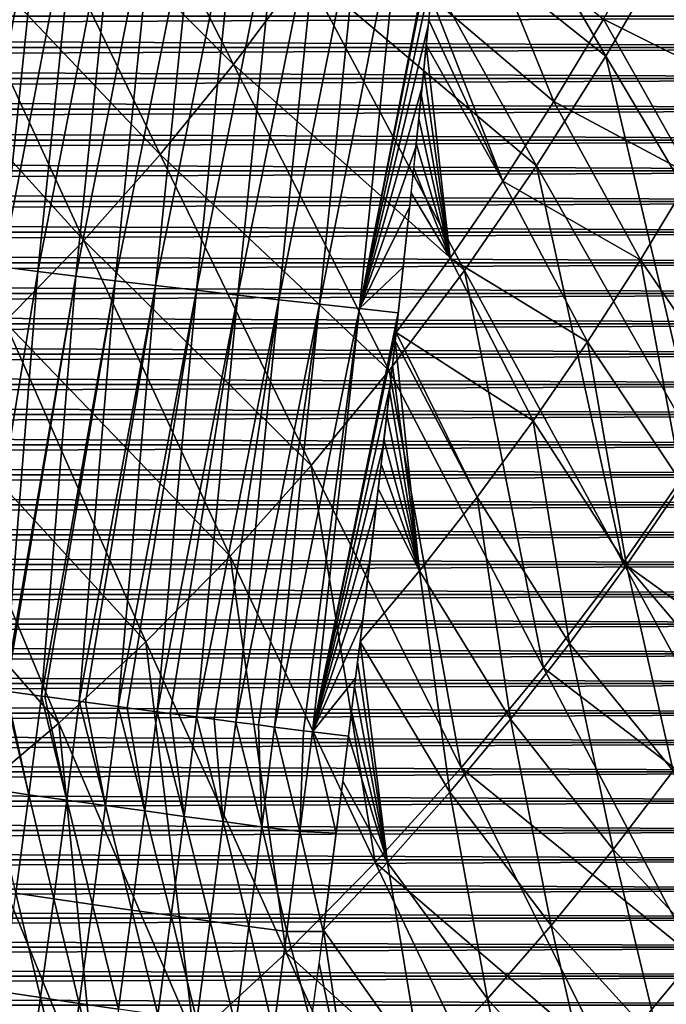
# Model space of a CAD drawing. Header units: millimetres. Extents: x -300 to 300, y -500 to 500.
# Tile 327 of 656: x 99 to 128, y -274 to -231. Entities that reach past the tile are written whole.
import ezdxf

# ---------------------------------------------------------------- set-up
doc = ezdxf.new("R2010")
doc.units = ezdxf.units.MM
doc.header["$LTSCALE"] = 81.481481
for name, color, linetype in [('17', 7, 'CONTINUOUS'), ('18', 7, 'CONTINUOUS'), ('19', 7, 'CONTINUOUS'), ('21', 7, 'CONTINUOUS'), ('5', 7, 'CONTINUOUS'), ('6', 7, 'CONTINUOUS')]:
    doc.layers.add(name, color=color, linetype=linetype)

msp = doc.modelspace()

# ---------------------------------------------------------------- linework, layer by layer
at = {"layer": '17', "color": 7, "linetype": 'CONTINUOUS'}
for points in [[(98.096, -264.696, 53.242), (98.651, -260.333, 53.359), (99.723, -264.933, 54.199), (98.096, -264.696, 53.242)], [(98.651, -260.333, 53.359), (98.723, -260.343, 53.405), (99.723, -264.933, 54.199), (98.651, -260.333, 53.359)], [(99.723, -264.933, 54.199), (98.723, -260.343, 53.405), (100.279, -260.562, 54.315), (99.723, -264.933, 54.199)], [(99.723, -264.933, 54.199), (100.279, -260.562, 54.315), (101.403, -265.174, 55.022), (99.723, -264.933, 54.199)], [(100.279, -260.562, 54.315), (100.438, -260.585, 54.4), (101.403, -265.174, 55.022), (100.279, -260.562, 54.315)], [(101.403, -265.174, 55.022), (100.438, -260.585, 54.4), (101.959, -260.795, 55.138), (101.403, -265.174, 55.022)], [(101.403, -265.174, 55.022), (101.959, -260.795, 55.138), (103.12, -265.415, 55.707), (101.403, -265.174, 55.022)], [(101.959, -260.795, 55.138), (102.227, -260.832, 55.255), (103.12, -265.415, 55.707), (101.959, -260.795, 55.138)], [(103.12, -265.415, 55.707), (102.227, -260.832, 55.255), (103.676, -261.028, 55.823), (103.12, -265.415, 55.707)], [(103.12, -265.415, 55.707), (103.676, -261.028, 55.823), (104.859, -265.655, 56.254), (103.12, -265.415, 55.707)], [(103.676, -261.028, 55.823), (104.081, -261.083, 55.963), (104.859, -265.655, 56.254), (103.676, -261.028, 55.823)], [(104.859, -265.655, 56.254), (104.081, -261.083, 55.963), (105.414, -261.261, 56.37), (104.859, -265.655, 56.254)], [(104.859, -265.655, 56.254), (105.414, -261.261, 56.37), (106.603, -265.893, 56.665), (104.859, -265.655, 56.254)], [(105.414, -261.261, 56.37), (105.989, -261.337, 56.52), (106.603, -265.893, 56.665), (105.414, -261.261, 56.37)], [(106.603, -265.893, 56.665), (105.989, -261.337, 56.52), (107.157, -261.491, 56.781), (106.603, -265.893, 56.665)], [(106.603, -265.893, 56.665), (107.157, -261.491, 56.781), (108.338, -266.125, 56.943), (106.603, -265.893, 56.665)], [(107.157, -261.491, 56.781), (107.932, -261.592, 56.921), (108.338, -266.125, 56.943), (107.157, -261.491, 56.781)], [(108.338, -266.125, 56.943), (107.932, -261.592, 56.921), (108.892, -261.716, 57.06), (108.338, -266.125, 56.943)], [(108.338, -266.125, 56.943), (108.892, -261.716, 57.06), (110.051, -266.351, 57.095), (108.338, -266.125, 56.943)], [(108.892, -261.716, 57.06), (109.902, -261.846, 57.164), (110.051, -266.351, 57.095), (108.892, -261.716, 57.06)], [(110.051, -266.351, 57.095), (109.902, -261.846, 57.164), (110.605, -261.935, 57.212), (110.051, -266.351, 57.095)], [(110.051, -266.351, 57.095), (110.605, -261.935, 57.212), (111.731, -266.57, 57.127), (110.051, -266.351, 57.095)], [(110.605, -261.935, 57.212), (111.89, -262.098, 57.248), (111.731, -266.57, 57.127), (110.605, -261.935, 57.212)], [(111.731, -266.57, 57.127), (111.89, -262.098, 57.248), (112.287, -262.148, 57.245), (111.731, -266.57, 57.127)], [(111.731, -266.57, 57.127), (112.287, -262.148, 57.245), (113.335, -266.639, 57.056), (111.731, -266.57, 57.127)], [(112.287, -262.148, 57.245), (113.88, -262.346, 57.17), (113.335, -266.639, 57.056), (112.287, -262.148, 57.245)], [(99.151, -269.3, 54.075), (98.096, -264.696, 53.242), (99.723, -264.933, 54.199), (99.151, -269.3, 54.075)], [(99.151, -269.3, 54.075), (99.723, -264.933, 54.199), (100.83, -269.549, 54.897), (99.151, -269.3, 54.075)], [(100.83, -269.549, 54.897), (99.723, -264.933, 54.199), (101.403, -265.174, 55.022), (100.83, -269.549, 54.897)], [(100.83, -269.549, 54.897), (101.403, -265.174, 55.022), (102.546, -269.798, 55.582), (100.83, -269.549, 54.897)], [(102.546, -269.798, 55.582), (101.403, -265.174, 55.022), (103.12, -265.415, 55.707), (102.546, -269.798, 55.582)], [(102.546, -269.798, 55.582), (103.12, -265.415, 55.707), (104.284, -270.047, 56.129), (102.546, -269.798, 55.582)], [(104.284, -270.047, 56.129), (103.12, -265.415, 55.707), (104.859, -265.655, 56.254), (104.284, -270.047, 56.129)], [(104.284, -270.047, 56.129), (104.859, -265.655, 56.254), (106.027, -270.292, 56.539), (104.284, -270.047, 56.129)], [(106.027, -270.292, 56.539), (104.859, -265.655, 56.254), (106.603, -265.893, 56.665), (106.027, -270.292, 56.539)], [(106.027, -270.292, 56.539), (106.603, -265.893, 56.665), (107.761, -270.532, 56.818), (106.027, -270.292, 56.539)], [(107.761, -270.532, 56.818), (106.603, -265.893, 56.665), (108.338, -266.125, 56.943), (107.761, -270.532, 56.818)], [(107.761, -270.532, 56.818), (108.338, -266.125, 56.943), (109.474, -270.766, 56.969), (107.761, -270.532, 56.818)], [(109.474, -270.766, 56.969), (108.338, -266.125, 56.943), (110.051, -266.351, 57.095), (109.474, -270.766, 56.969)], [(109.474, -270.766, 56.969), (110.051, -266.351, 57.095), (111.153, -270.991, 57.001), (109.474, -270.766, 56.969)], [(111.153, -270.991, 57.001), (110.051, -266.351, 57.095), (111.731, -266.57, 57.127), (111.153, -270.991, 57.001)], [(111.153, -270.991, 57.001), (111.731, -266.57, 57.127), (112.766, -270.998, 56.931), (111.153, -270.991, 57.001)], [(112.766, -270.998, 56.931), (111.731, -266.57, 57.127), (113.335, -266.639, 57.056), (112.766, -270.998, 56.931)], [(98.56, -273.66, 53.942), (99.151, -269.3, 54.075), (100.238, -273.918, 54.764), (98.56, -273.66, 53.942)], [(100.238, -273.918, 54.764), (99.151, -269.3, 54.075), (100.83, -269.549, 54.897), (100.238, -273.918, 54.764)], [(100.238, -273.918, 54.764), (100.83, -269.549, 54.897), (101.953, -274.177, 55.449), (100.238, -273.918, 54.764)], [(101.953, -274.177, 55.449), (100.83, -269.549, 54.897), (102.546, -269.798, 55.582), (101.953, -274.177, 55.449)], [(101.953, -274.177, 55.449), (102.546, -269.798, 55.582), (103.69, -274.434, 55.995), (101.953, -274.177, 55.449)], [(103.69, -274.434, 55.995), (102.546, -269.798, 55.582), (104.284, -270.047, 56.129), (103.69, -274.434, 55.995)], [(103.69, -274.434, 55.995), (104.284, -270.047, 56.129), (105.432, -274.688, 56.406), (103.69, -274.434, 55.995)], [(105.432, -274.688, 56.406), (104.284, -270.047, 56.129), (106.027, -270.292, 56.539), (105.432, -274.688, 56.406)], [(105.432, -274.688, 56.406), (106.027, -270.292, 56.539), (107.166, -274.937, 56.684), (105.432, -274.688, 56.406)], [(107.166, -274.937, 56.684), (106.027, -270.292, 56.539), (107.761, -270.532, 56.818), (107.166, -274.937, 56.684)], [(107.166, -274.937, 56.684), (107.761, -270.532, 56.818), (108.878, -275.179, 56.835), (107.166, -274.937, 56.684)], [(108.878, -275.179, 56.835), (107.761, -270.532, 56.818), (109.474, -270.766, 56.969), (108.878, -275.179, 56.835)], [(108.878, -275.179, 56.835), (109.474, -270.766, 56.969), (110.556, -275.412, 56.866), (108.878, -275.179, 56.835)], [(110.556, -275.412, 56.866), (109.474, -270.766, 56.969), (111.153, -270.991, 57.001), (110.556, -275.412, 56.866)], [(110.556, -275.412, 56.866), (111.153, -270.991, 57.001), (112.222, -275.034, 56.809), (110.556, -275.412, 56.866)], [(112.222, -275.034, 56.809), (111.153, -270.991, 57.001), (112.766, -270.998, 56.931), (112.222, -275.034, 56.809)], [(97.947, -278.01, 53.801), (98.56, -273.66, 53.942), (99.624, -278.279, 54.623), (97.947, -278.01, 53.801)], [(99.624, -278.279, 54.623), (98.56, -273.66, 53.942), (100.238, -273.918, 54.764), (99.624, -278.279, 54.623)], [(99.624, -278.279, 54.623), (100.238, -273.918, 54.764), (101.338, -278.548, 55.307), (99.624, -278.279, 54.623)], [(101.338, -278.548, 55.307), (100.238, -273.918, 54.764), (101.953, -274.177, 55.449), (101.338, -278.548, 55.307)], [(101.338, -278.548, 55.307), (101.953, -274.177, 55.449), (103.074, -278.816, 55.854), (101.338, -278.548, 55.307)], [(103.074, -278.816, 55.854), (101.953, -274.177, 55.449), (103.69, -274.434, 55.995), (103.074, -278.816, 55.854)]]:
    msp.add_3dface(points, dxfattribs=at)
at = {"layer": '18', "color": 7, "linetype": 'CONTINUOUS'}
for points in [[(97.033, -241.364, 50.781), (98.923, -222.905, 51.077), (100.424, -223.066, 52.401), (97.033, -241.364, 50.781)], [(98.53, -241.554, 52.105), (97.033, -241.364, 50.781), (100.424, -223.066, 52.401), (98.53, -241.554, 52.105)], [(98.53, -241.554, 52.105), (100.424, -223.066, 52.401), (102.023, -223.233, 53.598), (98.53, -241.554, 52.105)], [(100.126, -241.752, 53.302), (98.53, -241.554, 52.105), (102.023, -223.233, 53.598), (100.126, -241.752, 53.302)], [(100.126, -241.752, 53.302), (102.023, -223.233, 53.598), (103.704, -223.407, 54.657), (100.126, -241.752, 53.302)], [(101.804, -241.956, 54.361), (100.126, -241.752, 53.302), (103.704, -223.407, 54.657), (101.804, -241.956, 54.361)], [(101.804, -241.956, 54.361), (103.704, -223.407, 54.657), (105.449, -223.585, 55.572), (101.804, -241.956, 54.361)], [(103.547, -242.165, 55.275), (101.804, -241.956, 54.361), (105.449, -223.585, 55.572), (103.547, -242.165, 55.275)], [(103.547, -242.165, 55.275), (105.449, -223.585, 55.572), (107.241, -223.766, 56.337), (103.547, -242.165, 55.275)], [(105.337, -242.376, 56.04), (103.547, -242.165, 55.275), (107.241, -223.766, 56.337), (105.337, -242.376, 56.04)], [(105.337, -242.376, 56.04), (107.241, -223.766, 56.337), (109.062, -223.947, 56.951), (105.337, -242.376, 56.04)], [(107.154, -242.588, 56.654), (105.337, -242.376, 56.04), (109.062, -223.947, 56.951), (107.154, -242.588, 56.654)], [(107.154, -242.588, 56.654), (109.062, -223.947, 56.951), (110.892, -224.127, 57.416), (107.154, -242.588, 56.654)], [(108.982, -242.798, 57.118), (107.154, -242.588, 56.654), (110.892, -224.127, 57.416), (108.982, -242.798, 57.118)], [(108.982, -242.798, 57.118), (110.892, -224.127, 57.416), (112.717, -224.305, 57.735), (108.982, -242.798, 57.118)], [(110.804, -243.004, 57.436), (108.982, -242.798, 57.118), (112.717, -224.305, 57.735), (110.804, -243.004, 57.436)], [(110.804, -243.004, 57.436), (112.717, -224.305, 57.735), (114.519, -224.478, 57.914), (110.804, -243.004, 57.436)], [(112.604, -243.205, 57.615), (110.804, -243.004, 57.436), (114.519, -224.478, 57.914), (112.604, -243.205, 57.615)], [(112.604, -243.205, 57.615), (114.519, -224.478, 57.914), (116.286, -224.647, 57.962), (112.604, -243.205, 57.615)], [(114.369, -243.4, 57.662), (112.604, -243.205, 57.615), (116.286, -224.647, 57.962), (114.369, -243.4, 57.662)], [(114.369, -243.4, 57.662), (116.286, -224.647, 57.962), (118.006, -224.811, 57.887), (114.369, -243.4, 57.662)], [(114.369, -243.4, 57.662), (118.006, -224.811, 57.887), (117.947, -225.427, 57.878), (114.369, -243.4, 57.662)], [(114.369, -243.4, 57.662), (117.947, -225.427, 57.878), (117.684, -228.159, 57.84), (114.369, -243.4, 57.662)], [(117.417, -230.872, 57.801), (114.369, -243.4, 57.662), (117.684, -228.159, 57.84), (117.417, -230.872, 57.801)], [(117.145, -233.568, 57.759), (114.369, -243.4, 57.662), (117.417, -230.872, 57.801), (117.145, -233.568, 57.759)], [(116.87, -236.246, 57.716), (114.369, -243.4, 57.662), (117.145, -233.568, 57.759), (116.87, -236.246, 57.716)], [(116.591, -238.909, 57.671), (114.369, -243.4, 57.662), (116.87, -236.246, 57.716), (116.591, -238.909, 57.671)], [(116.307, -241.557, 57.624), (114.369, -243.4, 57.662), (116.591, -238.909, 57.671), (116.307, -241.557, 57.624)], [(100.126, -241.752, 53.302), (97.091, -260.109, 52.273), (98.53, -241.554, 52.105), (100.126, -241.752, 53.302)], [(116.086, -243.589, 57.586), (114.369, -243.4, 57.662), (116.307, -241.557, 57.624), (116.086, -243.589, 57.586)], [(98.651, -260.333, 53.359), (97.091, -260.109, 52.273), (100.126, -241.752, 53.302), (98.651, -260.333, 53.359)], [(101.804, -241.956, 54.361), (98.651, -260.333, 53.359), (100.126, -241.752, 53.302), (101.804, -241.956, 54.361)], [(98.723, -260.343, 53.405), (98.651, -260.333, 53.359), (101.804, -241.956, 54.361), (98.723, -260.343, 53.405)], [(100.279, -260.562, 54.315), (98.723, -260.343, 53.405), (101.804, -241.956, 54.361), (100.279, -260.562, 54.315)], [(103.547, -242.165, 55.275), (100.279, -260.562, 54.315), (101.804, -241.956, 54.361), (103.547, -242.165, 55.275)], [(100.438, -260.585, 54.4), (100.279, -260.562, 54.315), (103.547, -242.165, 55.275), (100.438, -260.585, 54.4)], [(101.959, -260.795, 55.138), (100.438, -260.585, 54.4), (103.547, -242.165, 55.275), (101.959, -260.795, 55.138)], [(105.337, -242.376, 56.04), (101.959, -260.795, 55.138), (103.547, -242.165, 55.275), (105.337, -242.376, 56.04)], [(102.227, -260.832, 55.255), (101.959, -260.795, 55.138), (105.337, -242.376, 56.04), (102.227, -260.832, 55.255)], [(103.676, -261.028, 55.823), (102.227, -260.832, 55.255), (105.337, -242.376, 56.04), (103.676, -261.028, 55.823)], [(107.154, -242.588, 56.654), (103.676, -261.028, 55.823), (105.337, -242.376, 56.04), (107.154, -242.588, 56.654)], [(104.081, -261.083, 55.963), (103.676, -261.028, 55.823), (107.154, -242.588, 56.654), (104.081, -261.083, 55.963)], [(105.414, -261.261, 56.37), (104.081, -261.083, 55.963), (107.154, -242.588, 56.654), (105.414, -261.261, 56.37)], [(108.982, -242.798, 57.118), (105.414, -261.261, 56.37), (107.154, -242.588, 56.654), (108.982, -242.798, 57.118)], [(105.989, -261.337, 56.52), (105.414, -261.261, 56.37), (108.982, -242.798, 57.118), (105.989, -261.337, 56.52)], [(107.157, -261.491, 56.781), (105.989, -261.337, 56.52), (108.982, -242.798, 57.118), (107.157, -261.491, 56.781)], [(110.804, -243.004, 57.436), (107.157, -261.491, 56.781), (108.982, -242.798, 57.118), (110.804, -243.004, 57.436)], [(107.932, -261.592, 56.921), (107.157, -261.491, 56.781), (110.804, -243.004, 57.436), (107.932, -261.592, 56.921)], [(108.892, -261.716, 57.06), (107.932, -261.592, 56.921), (110.804, -243.004, 57.436), (108.892, -261.716, 57.06)], [(112.604, -243.205, 57.615), (108.892, -261.716, 57.06), (110.804, -243.004, 57.436), (112.604, -243.205, 57.615)], [(109.902, -261.846, 57.164), (108.892, -261.716, 57.06), (112.604, -243.205, 57.615), (109.902, -261.846, 57.164)], [(110.605, -261.935, 57.212), (109.902, -261.846, 57.164), (112.604, -243.205, 57.615), (110.605, -261.935, 57.212)], [(114.369, -243.4, 57.662), (110.605, -261.935, 57.212), (112.604, -243.205, 57.615), (114.369, -243.4, 57.662)], [(111.89, -262.098, 57.248), (110.605, -261.935, 57.212), (114.369, -243.4, 57.662), (111.89, -262.098, 57.248)], [(112.287, -262.148, 57.245), (111.89, -262.098, 57.248), (114.369, -243.4, 57.662), (112.287, -262.148, 57.245)], [(116.086, -243.589, 57.586), (112.287, -262.148, 57.245), (114.369, -243.4, 57.662), (116.086, -243.589, 57.586)], [(116.019, -244.192, 57.575), (112.287, -262.148, 57.245), (116.086, -243.589, 57.586), (116.019, -244.192, 57.575)], [(115.727, -246.815, 57.524), (112.287, -262.148, 57.245), (116.019, -244.192, 57.575), (115.727, -246.815, 57.524)], [(115.431, -249.427, 57.47), (112.287, -262.148, 57.245), (115.727, -246.815, 57.524), (115.431, -249.427, 57.47)], [(115.13, -252.028, 57.415), (112.287, -262.148, 57.245), (115.431, -249.427, 57.47), (115.13, -252.028, 57.415)], [(114.824, -254.62, 57.357), (112.287, -262.148, 57.245), (115.13, -252.028, 57.415), (114.824, -254.62, 57.357)], [(114.514, -257.203, 57.297), (112.287, -262.148, 57.245), (114.824, -254.62, 57.357), (114.514, -257.203, 57.297)], [(114.2, -259.778, 57.235), (112.287, -262.148, 57.245), (114.514, -257.203, 57.297), (114.2, -259.778, 57.235)], [(113.88, -262.346, 57.17), (112.287, -262.148, 57.245), (114.2, -259.778, 57.235), (113.88, -262.346, 57.17)]]:
    msp.add_3dface(points, dxfattribs=at)
at = {"layer": '19', "color": 7, "linetype": 'CONTINUOUS'}
for points in [[(98.724, -222.495, 74.247), (108.792, -232.578, 73.42), (101.77, -218.723, 74.138), (98.724, -222.495, 74.247)], [(108.792, -232.578, 73.42), (111.922, -228.379, 73.298), (101.77, -218.723, 74.138), (108.792, -232.578, 73.42)], [(114.931, -223.979, 73.176), (125.289, -232.21, 72.192), (117.818, -219.375, 73.052), (114.931, -223.979, 73.176)], [(125.289, -232.21, 72.192), (128.231, -227.132, 72.057), (117.818, -219.375, 73.052), (125.289, -232.21, 72.192)], [(95.561, -226.08, 74.354), (105.538, -236.576, 73.54), (98.724, -222.495, 74.247), (95.561, -226.08, 74.354)], [(105.538, -236.576, 73.54), (108.792, -232.578, 73.42), (98.724, -222.495, 74.247), (105.538, -236.576, 73.54)], [(111.922, -228.379, 73.298), (122.219, -237.069, 72.327), (114.931, -223.979, 73.176), (111.922, -228.379, 73.298)], [(122.219, -237.069, 72.327), (125.289, -232.21, 72.192), (114.931, -223.979, 73.176), (122.219, -237.069, 72.327)], [(92.28, -229.481, 74.46), (102.159, -240.377, 73.659), (95.561, -226.08, 74.354), (92.28, -229.481, 74.46)], [(102.159, -240.377, 73.659), (105.538, -236.576, 73.54), (95.561, -226.08, 74.354), (102.159, -240.377, 73.659)], [(125.289, -232.21, 72.192), (132.675, -244.673, 71.213), (128.231, -227.132, 72.057), (125.289, -232.21, 72.192)], [(108.792, -232.578, 73.42), (119.021, -241.711, 72.461), (111.922, -228.379, 73.298), (108.792, -232.578, 73.42)], [(119.021, -241.711, 72.461), (122.219, -237.069, 72.327), (111.922, -228.379, 73.298), (119.021, -241.711, 72.461)], [(98.653, -243.981, 73.776), (102.159, -240.377, 73.659), (92.28, -229.481, 74.46), (98.653, -243.981, 73.776)], [(122.219, -237.069, 72.327), (129.43, -249.778, 71.358), (125.289, -232.21, 72.192), (122.219, -237.069, 72.327)], [(129.43, -249.778, 71.358), (132.675, -244.673, 71.213), (125.289, -232.21, 72.192), (129.43, -249.778, 71.358)], [(105.538, -236.576, 73.54), (115.693, -246.14, 72.593), (108.792, -232.578, 73.42), (105.538, -236.576, 73.54)], [(115.693, -246.14, 72.593), (119.021, -241.711, 72.461), (108.792, -232.578, 73.42), (115.693, -246.14, 72.593)], [(102.159, -240.377, 73.659), (112.233, -250.357, 72.725), (105.538, -236.576, 73.54), (102.159, -240.377, 73.659)], [(112.233, -250.357, 72.725), (115.693, -246.14, 72.593), (105.538, -236.576, 73.54), (112.233, -250.357, 72.725)], [(119.021, -241.711, 72.461), (126.049, -254.656, 71.503), (122.219, -237.069, 72.327), (119.021, -241.711, 72.461)], [(126.049, -254.656, 71.503), (129.43, -249.778, 71.358), (122.219, -237.069, 72.327), (126.049, -254.656, 71.503)], [(98.653, -243.981, 73.776), (108.64, -254.365, 72.854), (102.159, -240.377, 73.659), (98.653, -243.981, 73.776)], [(108.64, -254.365, 72.854), (112.233, -250.357, 72.725), (102.159, -240.377, 73.659), (108.64, -254.365, 72.854)], [(115.693, -246.14, 72.593), (122.53, -259.308, 71.647), (119.021, -241.711, 72.461), (115.693, -246.14, 72.593)], [(122.53, -259.308, 71.647), (126.049, -254.656, 71.503), (119.021, -241.711, 72.461), (122.53, -259.308, 71.647)], [(95.021, -247.39, 73.89), (104.912, -258.164, 72.982), (98.653, -243.981, 73.776), (95.021, -247.39, 73.89)], [(104.912, -258.164, 72.982), (108.64, -254.365, 72.854), (98.653, -243.981, 73.776), (104.912, -258.164, 72.982)], [(112.233, -250.357, 72.725), (118.872, -263.737, 71.789), (115.693, -246.14, 72.593), (112.233, -250.357, 72.725)], [(118.872, -263.737, 71.789), (122.53, -259.308, 71.647), (115.693, -246.14, 72.593), (118.872, -263.737, 71.789)], [(91.259, -250.608, 74.001), (101.049, -261.758, 73.106), (95.021, -247.39, 73.89), (91.259, -250.608, 74.001)], [(101.049, -261.758, 73.106), (104.912, -258.164, 72.982), (95.021, -247.39, 73.89), (101.049, -261.758, 73.106)], [(126.049, -254.656, 71.503), (136.491, -262.184, 70.266), (129.43, -249.778, 71.358), (126.049, -254.656, 71.503)], [(108.64, -254.365, 72.854), (115.072, -267.944, 71.929), (112.233, -250.357, 72.725), (108.64, -254.365, 72.854)], [(115.072, -267.944, 71.929), (118.872, -263.737, 71.789), (112.233, -250.357, 72.725), (115.072, -267.944, 71.929)], [(97.048, -265.148, 73.228), (101.049, -261.758, 73.106), (91.259, -250.608, 74.001), (97.048, -265.148, 73.228)], [(104.912, -258.164, 72.982), (111.13, -271.933, 72.066), (108.64, -254.365, 72.854), (104.912, -258.164, 72.982)], [(111.13, -271.933, 72.066), (115.072, -267.944, 71.929), (108.64, -254.365, 72.854), (111.13, -271.933, 72.066)], [(122.53, -259.308, 71.647), (132.93, -267.287, 70.421), (126.049, -254.656, 71.503), (122.53, -259.308, 71.647)], [(132.93, -267.287, 70.421), (136.491, -262.184, 70.266), (126.049, -254.656, 71.503), (132.93, -267.287, 70.421)], [(101.049, -261.758, 73.106), (107.044, -275.705, 72.201), (104.912, -258.164, 72.982), (101.049, -261.758, 73.106)], [(107.044, -275.705, 72.201), (111.13, -271.933, 72.066), (104.912, -258.164, 72.982), (107.044, -275.705, 72.201)], [(118.872, -263.737, 71.789), (129.223, -272.153, 70.575), (122.53, -259.308, 71.647), (118.872, -263.737, 71.789)], [(129.223, -272.153, 70.575), (132.93, -267.287, 70.421), (122.53, -259.308, 71.647), (129.223, -272.153, 70.575)], [(97.048, -265.148, 73.228), (102.813, -279.262, 72.333), (101.049, -261.758, 73.106), (97.048, -265.148, 73.228)], [(102.813, -279.262, 72.333), (107.044, -275.705, 72.201), (101.049, -261.758, 73.106), (102.813, -279.262, 72.333)], [(115.072, -267.944, 71.929), (125.37, -276.785, 70.727), (118.872, -263.737, 71.789), (115.072, -267.944, 71.929)], [(125.37, -276.785, 70.727), (129.223, -272.153, 70.575), (118.872, -263.737, 71.789), (125.37, -276.785, 70.727)], [(98.434, -282.608, 72.461), (102.813, -279.262, 72.333), (97.048, -265.148, 73.228), (98.434, -282.608, 72.461)], [(111.13, -271.933, 72.066), (121.367, -281.184, 70.878), (115.072, -267.944, 71.929), (111.13, -271.933, 72.066)], [(121.367, -281.184, 70.878), (125.37, -276.785, 70.727), (115.072, -267.944, 71.929), (121.367, -281.184, 70.878)], [(107.044, -275.705, 72.201), (117.213, -285.353, 71.025), (111.13, -271.933, 72.066), (107.044, -275.705, 72.201)], [(117.213, -285.353, 71.025), (121.367, -281.184, 70.878), (111.13, -271.933, 72.066), (117.213, -285.353, 71.025)], [(125.37, -276.785, 70.727), (135.784, -284.633, 69.37), (129.223, -272.153, 70.575), (125.37, -276.785, 70.727)]]:
    msp.add_3dface(points, dxfattribs=at)
at = {"layer": '21', "color": 7, "linetype": 'CONTINUOUS'}
for points in [[(117.542, -229.606, 57.819), (119.695, -226.168, 57.726), (122.988, -234.223, 57.279), (117.542, -229.606, 57.819)], [(122.988, -234.223, 57.279), (119.695, -226.168, 57.726), (125.182, -230.575, 57.181), (122.988, -234.223, 57.279)], [(131.28, -233.623, 56.568), (125.182, -230.575, 57.181), (127.308, -226.809, 57.084), (131.28, -233.623, 56.568)], [(133.406, -229.628, 56.466), (131.28, -233.623, 56.568), (127.308, -226.809, 57.084), (133.406, -229.628, 56.466)], [(117.441, -230.625, 57.804), (117.542, -229.606, 57.819), (120.725, -237.752, 57.376), (117.441, -230.625, 57.804)], [(120.725, -237.752, 57.376), (117.542, -229.606, 57.819), (122.988, -234.223, 57.279), (120.725, -237.752, 57.376)], [(117.332, -231.718, 57.787), (117.441, -230.625, 57.804), (120.725, -237.752, 57.376), (117.332, -231.718, 57.787)], [(129.083, -237.493, 56.67), (122.988, -234.223, 57.279), (125.182, -230.575, 57.181), (129.083, -237.493, 56.67)], [(131.28, -233.623, 56.568), (129.083, -237.493, 56.67), (125.182, -230.575, 57.181), (131.28, -233.623, 56.568)], [(117.222, -232.81, 57.771), (117.332, -231.718, 57.787), (118.393, -241.163, 57.473), (117.222, -232.81, 57.771)], [(118.393, -241.163, 57.473), (117.332, -231.718, 57.787), (120.725, -237.752, 57.376), (118.393, -241.163, 57.473)], [(117.111, -233.903, 57.753), (117.222, -232.81, 57.771), (118.393, -241.163, 57.473), (117.111, -233.903, 57.753)], [(116.999, -234.996, 57.736), (117.111, -233.903, 57.753), (118.393, -241.163, 57.473), (116.999, -234.996, 57.736)], [(126.816, -241.24, 56.772), (120.725, -237.752, 57.376), (122.988, -234.223, 57.279), (126.816, -241.24, 56.772)], [(129.083, -237.493, 56.67), (126.816, -241.24, 56.772), (122.988, -234.223, 57.279), (129.083, -237.493, 56.67)], [(116.886, -236.089, 57.718), (116.999, -234.996, 57.736), (118.393, -241.163, 57.473), (116.886, -236.089, 57.718)], [(116.773, -237.183, 57.7), (116.886, -236.089, 57.718), (118.393, -241.163, 57.473), (116.773, -237.183, 57.7)], [(116.658, -238.275, 57.681), (116.773, -237.183, 57.7), (118.393, -241.163, 57.473), (116.658, -238.275, 57.681)], [(126.816, -241.24, 56.772), (129.083, -237.493, 56.67), (131.051, -247.439, 56.211), (126.816, -241.24, 56.772)], [(124.478, -244.865, 56.874), (118.393, -241.163, 57.473), (120.725, -237.752, 57.376), (124.478, -244.865, 56.874)], [(126.816, -241.24, 56.772), (124.478, -244.865, 56.874), (120.725, -237.752, 57.376), (126.816, -241.24, 56.772)], [(116.542, -239.368, 57.662), (116.658, -238.275, 57.681), (115.99, -244.457, 57.569), (116.542, -239.368, 57.662)], [(115.99, -244.457, 57.569), (116.658, -238.275, 57.681), (118.393, -241.163, 57.473), (115.99, -244.457, 57.569)], [(116.425, -240.459, 57.643), (116.542, -239.368, 57.662), (115.99, -244.457, 57.569), (116.425, -240.459, 57.643)], [(115.99, -244.457, 57.569), (116.07, -243.733, 57.583), (116.425, -240.459, 57.643), (115.99, -244.457, 57.569)], [(116.308, -241.551, 57.623), (116.425, -240.459, 57.643), (116.07, -243.733, 57.583), (116.308, -241.551, 57.623)], [(122.068, -248.368, 56.975), (115.99, -244.457, 57.569), (118.393, -241.163, 57.473), (122.068, -248.368, 56.975)], [(124.478, -244.865, 56.874), (122.068, -248.368, 56.975), (118.393, -241.163, 57.473), (124.478, -244.865, 56.874)], [(116.189, -242.642, 57.603), (116.308, -241.551, 57.623), (116.07, -243.733, 57.583), (116.189, -242.642, 57.603)], [(124.478, -244.865, 56.874), (126.816, -241.24, 56.772), (128.664, -251.163, 56.316), (124.478, -244.865, 56.874)], [(128.664, -251.163, 56.316), (126.816, -241.24, 56.772), (131.051, -247.439, 56.211), (128.664, -251.163, 56.316)], [(115.99, -244.457, 57.569), (119.585, -251.751, 57.075), (115.949, -244.824, 57.562), (115.99, -244.457, 57.569)], [(122.068, -248.368, 56.975), (119.585, -251.751, 57.075), (115.99, -244.457, 57.569), (122.068, -248.368, 56.975)], [(115.949, -244.824, 57.562), (117.028, -255.014, 57.175), (115.828, -245.915, 57.541), (115.949, -244.824, 57.562)], [(119.585, -251.751, 57.075), (117.028, -255.014, 57.175), (115.949, -244.824, 57.562), (119.585, -251.751, 57.075)], [(122.068, -248.368, 56.975), (124.478, -244.865, 56.874), (126.204, -254.763, 56.421), (122.068, -248.368, 56.975)], [(126.204, -254.763, 56.421), (124.478, -244.865, 56.874), (128.664, -251.163, 56.316), (126.204, -254.763, 56.421)], [(115.828, -245.915, 57.541), (117.028, -255.014, 57.175), (115.706, -247.007, 57.519), (115.828, -245.915, 57.541)], [(115.706, -247.007, 57.519), (117.028, -255.014, 57.175), (115.582, -248.099, 57.497), (115.706, -247.007, 57.519)], [(115.582, -248.099, 57.497), (117.028, -255.014, 57.175), (115.457, -249.191, 57.475), (115.582, -248.099, 57.497)], [(119.585, -251.751, 57.075), (122.068, -248.368, 56.975), (123.669, -258.24, 56.525), (119.585, -251.751, 57.075)], [(123.669, -258.24, 56.525), (122.068, -248.368, 56.975), (126.204, -254.763, 56.421), (123.669, -258.24, 56.525)], [(115.457, -249.191, 57.475), (117.028, -255.014, 57.175), (115.332, -250.284, 57.452), (115.457, -249.191, 57.475)], [(115.332, -250.284, 57.452), (117.028, -255.014, 57.175), (115.205, -251.377, 57.429), (115.332, -250.284, 57.452)], [(126.204, -254.763, 56.421), (128.664, -251.163, 56.316), (130.855, -260.251, 55.806), (126.204, -254.763, 56.421)], [(117.028, -255.014, 57.175), (114.398, -258.158, 57.274), (115.205, -251.377, 57.429), (117.028, -255.014, 57.175)], [(115.205, -251.377, 57.429), (114.398, -258.158, 57.274), (115.078, -252.47, 57.405), (115.205, -251.377, 57.429)], [(117.028, -255.014, 57.175), (119.585, -251.751, 57.075), (121.06, -261.594, 56.628), (117.028, -255.014, 57.175)], [(121.06, -261.594, 56.628), (119.585, -251.751, 57.075), (123.669, -258.24, 56.525), (121.06, -261.594, 56.628)], [(115.078, -252.47, 57.405), (114.398, -258.158, 57.274), (114.949, -253.564, 57.381), (115.078, -252.47, 57.405)], [(114.949, -253.564, 57.381), (114.398, -258.158, 57.274), (114.819, -254.659, 57.356), (114.949, -253.564, 57.381)], [(114.398, -258.158, 57.274), (114.424, -257.949, 57.279), (114.819, -254.659, 57.356), (114.398, -258.158, 57.274)], [(114.689, -255.755, 57.331), (114.819, -254.659, 57.356), (114.424, -257.949, 57.279), (114.689, -255.755, 57.331)], [(114.398, -258.158, 57.274), (117.028, -255.014, 57.175), (118.375, -264.828, 56.731), (114.398, -258.158, 57.274)], [(118.375, -264.828, 56.731), (117.028, -255.014, 57.175), (121.06, -261.594, 56.628), (118.375, -264.828, 56.731)], [(123.669, -258.24, 56.525), (126.204, -254.763, 56.421), (128.268, -263.872, 55.914), (123.669, -258.24, 56.525)], [(128.268, -263.872, 55.914), (126.204, -254.763, 56.421), (130.855, -260.251, 55.806), (128.268, -263.872, 55.914)], [(114.557, -256.852, 57.305), (114.689, -255.755, 57.331), (114.424, -257.949, 57.279), (114.557, -256.852, 57.305)], [(114.289, -259.046, 57.253), (114.398, -258.158, 57.274), (115.614, -267.941, 56.833), (114.289, -259.046, 57.253)], [(115.614, -267.941, 56.833), (114.398, -258.158, 57.274), (118.375, -264.828, 56.731), (115.614, -267.941, 56.833)], [(121.06, -261.594, 56.628), (123.669, -258.24, 56.525), (125.604, -267.366, 56.022), (121.06, -261.594, 56.628)], [(125.604, -267.366, 56.022), (123.669, -258.24, 56.525), (128.268, -263.872, 55.914), (125.604, -267.366, 56.022)], [(114.154, -260.145, 57.225), (114.289, -259.046, 57.253), (115.614, -267.941, 56.833), (114.154, -260.145, 57.225)], [(114.018, -261.245, 57.198), (114.154, -260.145, 57.225), (115.614, -267.941, 56.833), (114.018, -261.245, 57.198)], [(113.88, -262.346, 57.17), (114.018, -261.245, 57.198), (115.614, -267.941, 56.833), (113.88, -262.346, 57.17)], [(118.375, -264.828, 56.731), (121.06, -261.594, 56.628), (122.862, -270.735, 56.129), (118.375, -264.828, 56.731)], [(122.862, -270.735, 56.129), (121.06, -261.594, 56.628), (125.604, -267.366, 56.022), (122.862, -270.735, 56.129)], [(113.63, -264.33, 57.118), (113.88, -262.346, 57.17), (115.614, -267.941, 56.833), (113.63, -264.33, 57.118)], [(125.604, -267.366, 56.022), (128.268, -263.872, 55.914), (130.479, -272.524, 55.362), (125.604, -267.366, 56.022)], [(113.379, -266.294, 57.065), (113.63, -264.33, 57.118), (112.775, -270.929, 56.933), (113.379, -266.294, 57.065)], [(112.775, -270.929, 56.933), (113.63, -264.33, 57.118), (115.614, -267.941, 56.833), (112.775, -270.929, 56.933)], [(115.614, -267.941, 56.833), (118.375, -264.828, 56.731), (120.041, -273.979, 56.236), (115.614, -267.941, 56.833)], [(120.041, -273.979, 56.236), (118.375, -264.828, 56.731), (122.862, -270.735, 56.129), (120.041, -273.979, 56.236)], [(112.775, -270.929, 56.933), (112.856, -270.319, 56.951), (113.379, -266.294, 57.065), (112.775, -270.929, 56.933)], [(113.122, -268.284, 57.01), (113.379, -266.294, 57.065), (112.856, -270.319, 56.951), (113.122, -268.284, 57.01)], [(122.862, -270.735, 56.129), (125.604, -267.366, 56.022), (127.7, -276.035, 55.473), (122.862, -270.735, 56.129)], [(127.7, -276.035, 55.473), (125.604, -267.366, 56.022), (130.479, -272.524, 55.362), (127.7, -276.035, 55.473)], [(112.775, -270.929, 56.933), (115.614, -267.941, 56.833), (117.141, -277.1, 56.341), (112.775, -270.929, 56.933)], [(117.141, -277.1, 56.341), (115.614, -267.941, 56.833), (120.041, -273.979, 56.236), (117.141, -277.1, 56.341)], [(120.041, -273.979, 56.236), (122.862, -270.735, 56.129), (124.84, -279.417, 55.584), (120.041, -273.979, 56.236)], [(124.84, -279.417, 55.584), (122.862, -270.735, 56.129), (127.7, -276.035, 55.473), (124.84, -279.417, 55.584)], [(112.578, -272.406, 56.889), (112.775, -270.929, 56.933), (114.16, -280.098, 56.444), (112.578, -272.406, 56.889)], [(114.16, -280.098, 56.444), (112.775, -270.929, 56.933), (117.141, -277.1, 56.341), (114.16, -280.098, 56.444)], [(112.289, -274.548, 56.824), (112.578, -272.406, 56.889), (114.16, -280.098, 56.444), (112.289, -274.548, 56.824)], [(127.7, -276.035, 55.473), (130.479, -272.524, 55.362), (132.763, -280.843, 54.765), (127.7, -276.035, 55.473)], [(117.141, -277.1, 56.341), (120.041, -273.979, 56.236), (121.899, -282.672, 55.693), (117.141, -277.1, 56.341)], [(121.899, -282.672, 55.693), (120.041, -273.979, 56.236), (124.84, -279.417, 55.584), (121.899, -282.672, 55.693)]]:
    msp.add_3dface(points, dxfattribs=at)
at = {"layer": '5', "color": 7, "linetype": 'CONTINUOUS'}
for points in [[(154.793, -230.449, 11), (154.66, -231.826, 11), (-154.793, -230.449, 11), (154.793, -230.449, 11)], [(154.66, -231.826, 11), (-154.66, -231.826, 11), (-154.793, -230.449, 11), (154.66, -231.826, 11)], [(154.66, -231.826, 11), (154.526, -233.2, 11), (-154.66, -231.826, 11), (154.66, -231.826, 11)], [(154.526, -233.2, 11), (-154.526, -233.2, 11), (-154.66, -231.826, 11), (154.526, -233.2, 11)], [(154.526, -233.2, 11), (154.391, -234.57, 11), (-154.526, -233.2, 11), (154.526, -233.2, 11)], [(154.391, -234.57, 11), (-154.391, -234.57, 11), (-154.526, -233.2, 11), (154.391, -234.57, 11)], [(154.391, -234.57, 11), (154.254, -235.937, 11), (-154.391, -234.57, 11), (154.391, -234.57, 11)], [(154.254, -235.937, 11), (-154.254, -235.937, 11), (-154.391, -234.57, 11), (154.254, -235.937, 11)], [(154.254, -235.937, 11), (154.117, -237.301, 11), (-154.254, -235.937, 11), (154.254, -235.937, 11)], [(154.117, -237.301, 11), (-154.117, -237.301, 11), (-154.254, -235.937, 11), (154.117, -237.301, 11)], [(154.117, -237.301, 11), (153.978, -238.661, 11), (-154.117, -237.301, 11), (154.117, -237.301, 11)], [(153.978, -238.661, 11), (-153.978, -238.661, 11), (-154.117, -237.301, 11), (153.978, -238.661, 11)], [(153.978, -238.661, 11), (153.839, -240.018, 11), (-153.978, -238.661, 11), (153.978, -238.661, 11)], [(153.839, -240.018, 11), (-153.839, -240.018, 11), (-153.978, -238.661, 11), (153.839, -240.018, 11)], [(153.839, -240.018, 11), (153.698, -241.372, 11), (-153.839, -240.018, 11), (153.839, -240.018, 11)], [(153.698, -241.372, 11), (-153.698, -241.372, 11), (-153.839, -240.018, 11), (153.698, -241.372, 11)], [(153.698, -241.372, 11), (153.556, -242.723, 11), (-153.698, -241.372, 11), (153.698, -241.372, 11)], [(153.556, -242.723, 11), (-153.556, -242.723, 11), (-153.698, -241.372, 11), (153.556, -242.723, 11)], [(153.556, -242.723, 11), (153.413, -244.07, 11), (-153.556, -242.723, 11), (153.556, -242.723, 11)], [(153.413, -244.07, 11), (-153.413, -244.07, 11), (-153.556, -242.723, 11), (153.413, -244.07, 11)], [(153.413, -244.07, 11), (153.269, -245.415, 11), (-153.413, -244.07, 11), (153.413, -244.07, 11)], [(153.269, -245.415, 11), (-153.269, -245.414, 11), (-153.413, -244.07, 11), (153.269, -245.415, 11)], [(153.269, -245.415, 11), (153.124, -246.756, 11), (-153.269, -245.414, 11), (153.269, -245.415, 11)], [(153.124, -246.756, 11), (-153.124, -246.756, 11), (-153.269, -245.414, 11), (153.124, -246.756, 11)], [(153.124, -246.756, 11), (152.978, -248.094, 11), (-153.124, -246.756, 11), (153.124, -246.756, 11)], [(152.978, -248.094, 11), (-152.978, -248.094, 11), (-153.124, -246.756, 11), (152.978, -248.094, 11)], [(152.978, -248.094, 11), (152.831, -249.43, 11), (-152.978, -248.094, 11), (152.978, -248.094, 11)], [(152.831, -249.43, 11), (-152.831, -249.43, 11), (-152.978, -248.094, 11), (152.831, -249.43, 11)], [(152.831, -249.43, 11), (152.683, -250.762, 11), (-152.831, -249.43, 11), (152.831, -249.43, 11)], [(152.683, -250.762, 11), (-152.683, -250.762, 11), (-152.831, -249.43, 11), (152.683, -250.762, 11)], [(152.683, -250.762, 11), (152.534, -252.091, 11), (-152.683, -250.762, 11), (152.683, -250.762, 11)], [(152.534, -252.091, 11), (-152.534, -252.091, 11), (-152.683, -250.762, 11), (152.534, -252.091, 11)], [(152.534, -252.091, 11), (152.383, -253.418, 11), (-152.534, -252.091, 11), (152.534, -252.091, 11)], [(152.383, -253.418, 11), (-152.383, -253.418, 11), (-152.534, -252.091, 11), (152.383, -253.418, 11)], [(152.383, -253.418, 11), (152.232, -254.741, 11), (-152.383, -253.418, 11), (152.383, -253.418, 11)], [(152.232, -254.741, 11), (-152.232, -254.741, 11), (-152.383, -253.418, 11), (152.232, -254.741, 11)], [(152.232, -254.741, 11), (152.079, -256.062, 11), (-152.232, -254.741, 11), (152.232, -254.741, 11)], [(152.079, -256.062, 11), (-152.079, -256.062, 11), (-152.232, -254.741, 11), (152.079, -256.062, 11)], [(152.079, -256.062, 11), (151.926, -257.38, 11), (-152.079, -256.062, 11), (152.079, -256.062, 11)], [(151.926, -257.38, 11), (-151.926, -257.38, 11), (-152.079, -256.062, 11), (151.926, -257.38, 11)], [(151.926, -257.38, 11), (151.771, -258.695, 11), (-151.926, -257.38, 11), (151.926, -257.38, 11)], [(151.771, -258.695, 11), (-151.771, -258.695, 11), (-151.926, -257.38, 11), (151.771, -258.695, 11)], [(151.771, -258.695, 11), (151.615, -260.007, 11), (-151.771, -258.695, 11), (151.771, -258.695, 11)], [(151.615, -260.007, 11), (-151.615, -260.007, 11), (-151.771, -258.695, 11), (151.615, -260.007, 11)], [(151.615, -260.007, 11), (151.458, -261.316, 11), (-151.615, -260.007, 11), (151.615, -260.007, 11)], [(151.458, -261.316, 11), (-151.458, -261.316, 11), (-151.615, -260.007, 11), (151.458, -261.316, 11)], [(151.458, -261.316, 11), (151.3, -262.622, 11), (-151.458, -261.316, 11), (151.458, -261.316, 11)], [(151.3, -262.622, 11), (-151.3, -262.622, 11), (-151.458, -261.316, 11), (151.3, -262.622, 11)], [(151.3, -262.622, 11), (151.141, -263.926, 11), (-151.3, -262.622, 11), (151.3, -262.622, 11)], [(151.141, -263.926, 11), (-151.141, -263.926, 11), (-151.3, -262.622, 11), (151.141, -263.926, 11)], [(151.141, -263.926, 11), (150.981, -265.227, 11), (-151.141, -263.926, 11), (151.141, -263.926, 11)], [(150.981, -265.227, 11), (-150.981, -265.227, 11), (-151.141, -263.926, 11), (150.981, -265.227, 11)], [(150.981, -265.227, 11), (150.82, -266.525, 11), (-150.981, -265.227, 11), (150.981, -265.227, 11)], [(150.82, -266.525, 11), (-150.82, -266.525, 11), (-150.981, -265.227, 11), (150.82, -266.525, 11)], [(150.82, -266.525, 11), (150.658, -267.82, 11), (-150.82, -266.525, 11), (150.82, -266.525, 11)], [(150.658, -267.82, 11), (-150.658, -267.82, 11), (-150.82, -266.525, 11), (150.658, -267.82, 11)], [(150.658, -267.82, 11), (150.495, -269.113, 11), (-150.658, -267.82, 11), (150.658, -267.82, 11)], [(150.495, -269.113, 11), (-150.495, -269.113, 11), (-150.658, -267.82, 11), (150.495, -269.113, 11)], [(150.495, -269.113, 11), (150.33, -270.403, 11), (-150.495, -269.113, 11), (150.495, -269.113, 11)], [(150.33, -270.403, 11), (-150.33, -270.403, 11), (-150.495, -269.113, 11), (150.33, -270.403, 11)], [(150.33, -270.403, 11), (150.164, -271.692, 11), (-150.33, -270.403, 11), (150.33, -270.403, 11)], [(150.164, -271.692, 11), (-150.164, -271.692, 11), (-150.33, -270.403, 11), (150.164, -271.692, 11)], [(150.164, -271.692, 11), (149.998, -272.979, 11), (-150.164, -271.692, 11), (150.164, -271.692, 11)], [(149.998, -272.979, 11), (-149.998, -272.979, 11), (-150.164, -271.692, 11), (149.998, -272.979, 11)], [(149.998, -272.979, 11), (149.83, -274.265, 11), (-149.998, -272.979, 11), (149.998, -272.979, 11)], [(149.83, -274.265, 11), (-149.83, -274.265, 11), (-149.998, -272.979, 11), (149.83, -274.265, 11)]]:
    msp.add_3dface(points, dxfattribs=at)
at = {"layer": '6', "color": 7, "linetype": 'CONTINUOUS'}
for points in [[(154.793, -230.449, 16), (-154.793, -230.449, 16), (-154.66, -231.826, 16), (154.793, -230.449, 16)], [(154.66, -231.826, 16), (154.793, -230.449, 16), (-154.66, -231.826, 16), (154.66, -231.826, 16)], [(154.66, -231.826, 16), (-154.66, -231.826, 16), (-154.526, -233.2, 16), (154.66, -231.826, 16)], [(154.526, -233.2, 16), (154.66, -231.826, 16), (-154.526, -233.2, 16), (154.526, -233.2, 16)], [(154.526, -233.2, 16), (-154.526, -233.2, 16), (-154.391, -234.57, 16), (154.526, -233.2, 16)], [(154.391, -234.57, 16), (154.526, -233.2, 16), (-154.391, -234.57, 16), (154.391, -234.57, 16)], [(154.391, -234.57, 16), (-154.391, -234.57, 16), (-154.254, -235.937, 16), (154.391, -234.57, 16)], [(154.254, -235.937, 16), (154.391, -234.57, 16), (-154.254, -235.937, 16), (154.254, -235.937, 16)], [(154.254, -235.937, 16), (-154.254, -235.937, 16), (-154.117, -237.301, 16), (154.254, -235.937, 16)], [(154.117, -237.301, 16), (154.254, -235.937, 16), (-154.117, -237.301, 16), (154.117, -237.301, 16)], [(154.117, -237.301, 16), (-154.117, -237.301, 16), (-153.978, -238.661, 16), (154.117, -237.301, 16)], [(153.978, -238.661, 16), (154.117, -237.301, 16), (-153.978, -238.661, 16), (153.978, -238.661, 16)], [(153.978, -238.661, 16), (-153.978, -238.661, 16), (-153.839, -240.018, 16), (153.978, -238.661, 16)], [(153.839, -240.018, 16), (153.978, -238.661, 16), (-153.839, -240.018, 16), (153.839, -240.018, 16)], [(153.839, -240.018, 16), (-153.839, -240.018, 16), (-153.698, -241.372, 16), (153.839, -240.018, 16)], [(153.698, -241.372, 16), (153.839, -240.018, 16), (-153.698, -241.372, 16), (153.698, -241.372, 16)], [(153.698, -241.372, 16), (-153.698, -241.372, 16), (-153.556, -242.723, 16), (153.698, -241.372, 16)], [(153.556, -242.723, 16), (153.698, -241.372, 16), (-153.556, -242.723, 16), (153.556, -242.723, 16)], [(153.556, -242.723, 16), (-153.556, -242.723, 16), (-153.413, -244.07, 16), (153.556, -242.723, 16)], [(153.413, -244.07, 16), (153.556, -242.723, 16), (-153.413, -244.07, 16), (153.413, -244.07, 16)], [(153.413, -244.07, 16), (-153.413, -244.07, 16), (-153.269, -245.415, 16), (153.413, -244.07, 16)], [(153.269, -245.414, 16), (153.413, -244.07, 16), (-153.269, -245.415, 16), (153.269, -245.414, 16)], [(153.269, -245.414, 16), (-153.269, -245.415, 16), (-153.124, -246.756, 16), (153.269, -245.414, 16)], [(153.124, -246.756, 16), (153.269, -245.414, 16), (-153.124, -246.756, 16), (153.124, -246.756, 16)], [(153.124, -246.756, 16), (-153.124, -246.756, 16), (-152.978, -248.094, 16), (153.124, -246.756, 16)], [(152.978, -248.094, 16), (153.124, -246.756, 16), (-152.978, -248.094, 16), (152.978, -248.094, 16)], [(152.978, -248.094, 16), (-152.978, -248.094, 16), (-152.831, -249.43, 16), (152.978, -248.094, 16)], [(152.831, -249.43, 16), (152.978, -248.094, 16), (-152.831, -249.43, 16), (152.831, -249.43, 16)], [(152.831, -249.43, 16), (-152.831, -249.43, 16), (-152.683, -250.762, 16), (152.831, -249.43, 16)], [(152.683, -250.762, 16), (152.831, -249.43, 16), (-152.683, -250.762, 16), (152.683, -250.762, 16)], [(152.683, -250.762, 16), (-152.683, -250.762, 16), (-152.534, -252.091, 16), (152.683, -250.762, 16)], [(152.534, -252.091, 16), (152.683, -250.762, 16), (-152.534, -252.091, 16), (152.534, -252.091, 16)], [(152.534, -252.091, 16), (-152.534, -252.091, 16), (-152.383, -253.418, 16), (152.534, -252.091, 16)], [(152.383, -253.418, 16), (152.534, -252.091, 16), (-152.383, -253.418, 16), (152.383, -253.418, 16)], [(152.383, -253.418, 16), (-152.383, -253.418, 16), (-152.232, -254.741, 16), (152.383, -253.418, 16)], [(152.232, -254.741, 16), (152.383, -253.418, 16), (-152.232, -254.741, 16), (152.232, -254.741, 16)], [(152.232, -254.741, 16), (-152.232, -254.741, 16), (-152.079, -256.062, 16), (152.232, -254.741, 16)], [(152.079, -256.062, 16), (152.232, -254.741, 16), (-152.079, -256.062, 16), (152.079, -256.062, 16)], [(152.079, -256.062, 16), (-152.079, -256.062, 16), (-151.926, -257.38, 16), (152.079, -256.062, 16)], [(151.926, -257.38, 16), (152.079, -256.062, 16), (-151.926, -257.38, 16), (151.926, -257.38, 16)], [(151.926, -257.38, 16), (-151.926, -257.38, 16), (-151.771, -258.695, 16), (151.926, -257.38, 16)], [(151.771, -258.695, 16), (151.926, -257.38, 16), (-151.771, -258.695, 16), (151.771, -258.695, 16)], [(151.771, -258.695, 16), (-151.771, -258.695, 16), (-151.615, -260.007, 16), (151.771, -258.695, 16)], [(151.615, -260.007, 16), (151.771, -258.695, 16), (-151.615, -260.007, 16), (151.615, -260.007, 16)], [(151.615, -260.007, 16), (-151.615, -260.007, 16), (-151.458, -261.316, 16), (151.615, -260.007, 16)], [(151.458, -261.316, 16), (151.615, -260.007, 16), (-151.458, -261.316, 16), (151.458, -261.316, 16)], [(151.458, -261.316, 16), (-151.458, -261.316, 16), (-151.3, -262.622, 16), (151.458, -261.316, 16)], [(151.3, -262.622, 16), (151.458, -261.316, 16), (-151.3, -262.622, 16), (151.3, -262.622, 16)], [(151.3, -262.622, 16), (-151.3, -262.622, 16), (-151.141, -263.926, 16), (151.3, -262.622, 16)], [(151.141, -263.926, 16), (151.3, -262.622, 16), (-151.141, -263.926, 16), (151.141, -263.926, 16)], [(151.141, -263.926, 16), (-151.141, -263.926, 16), (-150.981, -265.227, 16), (151.141, -263.926, 16)], [(150.981, -265.227, 16), (151.141, -263.926, 16), (-150.981, -265.227, 16), (150.981, -265.227, 16)], [(150.981, -265.227, 16), (-150.981, -265.227, 16), (-150.82, -266.525, 16), (150.981, -265.227, 16)], [(150.82, -266.525, 16), (150.981, -265.227, 16), (-150.82, -266.525, 16), (150.82, -266.525, 16)], [(150.82, -266.525, 16), (-150.82, -266.525, 16), (-150.658, -267.82, 16), (150.82, -266.525, 16)], [(150.658, -267.82, 16), (150.82, -266.525, 16), (-150.658, -267.82, 16), (150.658, -267.82, 16)], [(150.658, -267.82, 16), (-150.658, -267.82, 16), (-150.495, -269.113, 16), (150.658, -267.82, 16)], [(150.495, -269.113, 16), (150.658, -267.82, 16), (-150.495, -269.113, 16), (150.495, -269.113, 16)], [(150.495, -269.113, 16), (-150.495, -269.113, 16), (-150.33, -270.403, 16), (150.495, -269.113, 16)], [(150.33, -270.403, 16), (150.495, -269.113, 16), (-150.33, -270.403, 16), (150.33, -270.403, 16)], [(150.33, -270.403, 16), (-150.33, -270.403, 16), (-150.164, -271.692, 16), (150.33, -270.403, 16)], [(150.164, -271.692, 16), (150.33, -270.403, 16), (-150.164, -271.692, 16), (150.164, -271.692, 16)], [(150.164, -271.692, 16), (-150.164, -271.692, 16), (-149.998, -272.979, 16), (150.164, -271.692, 16)], [(149.998, -272.979, 16), (150.164, -271.692, 16), (-149.998, -272.979, 16), (149.998, -272.979, 16)], [(149.998, -272.979, 16), (-149.998, -272.979, 16), (-149.83, -274.265, 16), (149.998, -272.979, 16)], [(149.83, -274.265, 16), (149.998, -272.979, 16), (-149.83, -274.265, 16), (149.83, -274.265, 16)]]:
    msp.add_3dface(points, dxfattribs=at)

doc.saveas('drawing.dxf')
